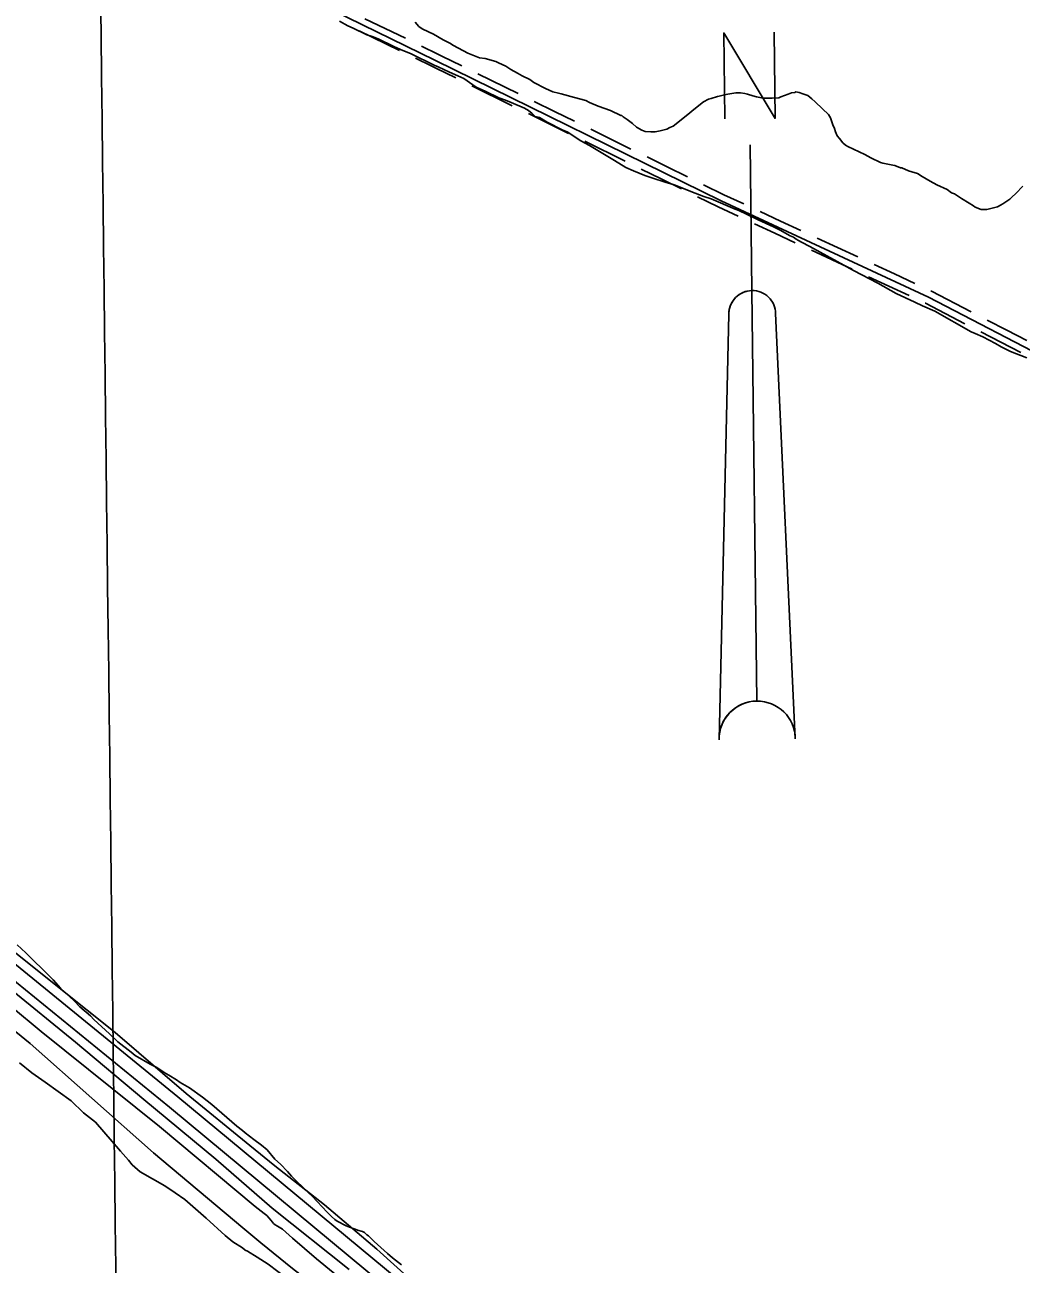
# Model space of a CAD drawing. Extents: x 3683613 to 3738215, y 469626 to 495384.
# Drawn here: x 3713926 to 3716146, y 488419 to 491182 of the extents above; entities that cross this region are included whole.
import ezdxf

# ---------------------------------------------------------------- set-up
doc = ezdxf.new("R2010")
doc.units = 0
for name, color, linetype in [('V-ANNO-SYMB', 7, 'Continuous'), ('V-GRID-MAJR', 7, 'Continuous'), ('V-LEVE-TOET', 7, 'Continuous'), ('V-ROAD-CNTR', 7, 'Continuous'), ('V-SITE-VEGE', 7, 'Continuous'), ('V-TOPO-SHOR', 7, 'Continuous')]:
    doc.layers.add(name, color=color, linetype=linetype)

msp = doc.modelspace()

# ---------------------------------------------------------------- linework, layer by layer
at = {"layer": 'V-ANNO-SYMB'}
for p, q in [((3715545.974302, 490589.21956486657), (3715542.1927441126, 490914.1975638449)), ((3715545.974302, 490589.21956486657), (3715556.6208419, 489674.2815062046)), ((3715545.974302, 490589.21956486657), (3715556.6208419, 489674.2815062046)), ((3715472.6146189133, 489588.2982258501), (3715494.582871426, 490536.61803576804)), ((3715494.5828830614, 490536.61703583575), (3715472.6156188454, 489588.29823748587)), ((3715642.6051105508, 489590.2762947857), (3715598.5758310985, 490537.82813429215))]:
    msp.add_line(p, q, dxfattribs=at)
msp.add_lwpolyline([(3715485.52148625, 490971.5580449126), (3715483.2874582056, 491163.54504738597), (3715597.51390436, 490972.8612279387), (3715595.279876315, 491164.848230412)], dxfattribs=at)
for centre, radius, start, end in [((3715546.579019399, 490537.2230810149), 51.999999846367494, 90.66336916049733, 180.6666747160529), ((3715546.57968313, 490537.2230887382), 51.99999984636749, 90.66999820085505, 180.6666926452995), ((3715546.57968313, 490537.2230887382), 51.99999984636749, 0.666692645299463, 90.66999820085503), ((3715557.6093702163, 489589.2872545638), 85.000000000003, 90.66667471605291, 180.6666747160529), ((3715557.6103592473, 489589.2872660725), 85.00000000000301, 90.66669264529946, 180.66669264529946), ((3715557.6103592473, 489589.2872660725), 85.00000000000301, 0.666692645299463, 90.66669264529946), ((3715557.6103592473, 489589.2872660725), 85.00000000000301, 0.6666926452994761, 90.66669264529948)]:
    msp.add_arc(centre, radius, start, end, dxfattribs=at)
at = {"layer": 'V-GRID-MAJR'}
msp.add_spline([(3714284.074, 475347.843), (3714211.813, 481406.37200000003), (3714139.528, 487466.831), (3714067.2430000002, 493527.30100000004), (3714067.22, 493529.221)], degree=3, dxfattribs=at)
at = {"layer": 'V-LEVE-TOET'}
for points in [[(3713866.85, 489142.965), (3713998.319, 489038.431), (3714126.915, 488935.329), (3714284.801, 488799.737), (3714427.318, 488683.73600000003), (3714482.659, 488638.739)], [(3714477.117, 488543.882), (3714350.901, 488653.219), (3714191.103, 488786.412), (3714038.505, 488913.878), (3713889.271, 489035.605)], [(3714482.659, 488638.739), (3714593.271, 488551.33900000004), (3714710.339, 488452.664), (3714860.552, 488316.804)], [(3714648.477, 488407.156), (3714477.117, 488543.882)]]:
    msp.add_lwpolyline(points, dxfattribs=at)
at = {"layer": 'V-ROAD-CNTR'}
for points in [[(3710568.220824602, 491770.34943321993), (3710903.195154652, 491499.29597532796), (3711032.2548965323, 491392.88018815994), (3711126.1627087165, 491335.47630296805), (3711216.2035286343, 491278.964415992), (3711318.9503231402, 491202.76956838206), (3711396.52516799, 491133.99070594), (3711578.5358039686, 490978.688016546), (3712187.6545857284, 490478.19401753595), (3712432.951095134, 490283.43440705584), (3712597.380766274, 490147.21967948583), (3713141.333678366, 489709.3175552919), (3713764.92043119, 489200.8525722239), (3714266.777427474, 488792.19938953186), (3714787.7493855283, 488360.1782535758), (3715214.800531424, 488010.7379524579), (3715616.4467281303, 487679.70761451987), (3716049.5608619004, 487336.85630022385), (3716075.3968102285, 487316.6543406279)], [(3710549.3488623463, 491747.0274798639), (3710884.217192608, 491476.062021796), (3711014.8029314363, 491368.388237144), (3711110.364740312, 491309.97235397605), (3711199.269562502, 491254.1744655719), (3711300.028360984, 491179.45361501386), (3711376.83520737, 491111.3547512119), (3711559.2758424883, 490955.6860625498), (3712168.802623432, 490454.85606421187), (3712414.05313293, 490260.13245366), (3712578.404804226, 490123.98372595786), (3713122.447716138, 489686.007601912), (3713745.97046909, 489177.59661873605), (3714247.7314655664, 488769.02143588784), (3714768.675423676, 488337.0222998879), (3715195.760569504, 487987.553998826), (3715597.594765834, 487656.369661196), (3716031.0108990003, 487313.27834737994), (3716089.504782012, 487267.5404388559), (3716113.45573411, 487256.48246097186), (3716134.249692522, 487253.33146727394)], [(3713970.151020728, 491542.431889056), (3714053.143854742, 491493.10498771), (3714135.2456905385, 491454.2410654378), (3714612.421736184, 491213.0255478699), (3714839.166282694, 491102.78776834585), (3715477.1610067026, 490789.17439557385), (3715939.338082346, 490574.2388254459), (3716228.323504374, 490424.60412471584), (3716612.750735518, 490234.65450461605)], [(3714683.6315937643, 491195.08358375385), (3714773.565413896, 491151.35967120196)], [(3714670.51362, 491168.10363771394), (3714760.447440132, 491124.37972516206)], [(3714809.539341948, 491133.8707061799), (3714845.754269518, 491116.2637413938), (3714854.545251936, 491111.942750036)], [(3714796.421368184, 491106.89076013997), (3714832.5782958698, 491089.3117952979), (3714841.3132784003, 491085.01880388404)], [(3714854.546251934, 491111.9417500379), (3714899.4181621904, 491089.8837941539)], [(3714841.3122784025, 491085.0198038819), (3714886.184188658, 491062.9618479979)], [(3714935.315090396, 491072.23982944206), (3715025.0589109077, 491028.12491767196)], [(3714922.0811168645, 491045.31588328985), (3715011.824937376, 491001.20097152)], [(3715060.9558391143, 491010.47895296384), (3715105.82774937, 490988.42199707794)], [(3715105.82774937, 490988.42199707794), (3715150.699659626, 490966.3650411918)], [(3715047.7218655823, 490983.55500681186), (3715092.593775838, 490961.49805092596)], [(3715092.593775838, 490961.49805092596), (3715137.4656860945, 490939.44109503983)], [(3715186.596587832, 490948.719076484), (3715276.3404083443, 490904.60516471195)], [(3715173.3626142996, 490921.795130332), (3715263.1064348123, 490877.68121855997)], [(3715312.23733655, 490886.9592000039), (3715357.1092468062, 490864.902244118)], [(3715299.003363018, 490860.0352538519), (3715343.8752732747, 490837.978297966)], [(3715357.1092468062, 490864.9012441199), (3715401.981157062, 490842.8432882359)], [(3715343.8752732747, 490837.97929796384), (3715388.74718353, 490815.9213420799)], [(3715437.878085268, 490825.199323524), (3715483.632993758, 490802.70736850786), (3715527.7839054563, 490782.1744095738)], [(3715424.644111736, 490798.27537737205), (3715470.689019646, 490775.64142263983), (3715515.1339307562, 490754.9724639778)], [(3715551.4038582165, 490738.1054977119), (3715596.740767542, 490717.0215398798)], [(3715564.0538329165, 490765.3074433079), (3715609.390742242, 490744.22348547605)], [(3715609.390742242, 490744.22348547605), (3715654.728651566, 490723.1395276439)], [(3715596.740767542, 490717.0215398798), (3715642.078676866, 490695.93758204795)], [(3715690.9975790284, 490706.2715613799), (3715781.6723976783, 490664.103645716)], [(3715678.3476043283, 490679.0696157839), (3715769.0224229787, 490636.90170011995)], [(3715817.942325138, 490647.2366794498), (3715863.2792344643, 490626.15272161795)], [(3715805.2923504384, 490620.0347338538), (3715850.629259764, 490598.950776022)], [(3715863.2792344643, 490626.15272161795), (3715908.6161437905, 490605.0687637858)], [(3715850.629259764, 490598.950776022), (3715895.9661690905, 490577.86681818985)], [(3715944.88107126, 490588.20279751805), (3715945.9500691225, 490587.70679850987), (3716034.2758924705, 490541.97188997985)], [(3715932.24109654, 490560.99685192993), (3715932.7260955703, 490560.77085238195), (3716020.4819200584, 490515.33194326)], [(3716069.79582143, 490523.579926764), (3716114.196732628, 490500.5889727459)], [(3716056.001849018, 490496.9399800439), (3716100.402760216, 490473.949026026)], [(3716114.196732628, 490500.5889727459), (3716158.597643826, 490477.59901872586)], [(3716100.402760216, 490473.949026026), (3716144.8036714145, 490450.959072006)]]:
    msp.add_lwpolyline(points, dxfattribs=at)
at = {"layer": 'V-SITE-VEGE'}
for p, q in [((3714626.615, 491189.704), (3714645.649, 491179.267)), ((3714803.793, 491178.032), (3714795.306, 491187.473)), ((3714645.649, 491179.267), (3714657.273, 491174.059)), ((3714657.273, 491174.059), (3714687.9280000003, 491159.467)), ((3714687.9280000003, 491159.467), (3714699.548, 491155.316)), ((3714699.548, 491155.316), (3714705.883, 491153.243)), ((3714705.883, 491153.243), (3714713.282, 491150.12200000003)), ((3714811.203, 491172.80100000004), (3714803.793, 491178.032)), ((3714824.947, 491165.498), (3714811.203, 491172.80100000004)), ((3714836.574, 491160.29000000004), (3714824.947, 491165.498)), ((3714857.727, 491147.756), (3714836.574, 491160.29000000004)), ((3714713.282, 491150.12200000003), (3714748.164, 491133.445)), ((3714748.164, 491133.44500000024), (3714762.964, 491126.1480000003)), ((3714762.964, 491126.1480000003), (3714786.2090000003, 491116.7890000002)), ((3714872.528, 491140.45900000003), (3714857.727, 491147.756)), ((3714880.989, 491135.235), (3714872.528, 491140.45900000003)), ((3714912.71, 491118.544), (3714880.989, 491135.235)), ((3714786.2090000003, 491116.7890000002), (3714838.007, 491091.77200000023)), ((3714927.505, 491112.299), (3714912.71, 491118.544)), ((3714939.123, 491108.146), (3714927.505, 491112.299)), ((3714951.788, 491106.10800000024), (3714939.123, 491108.14600000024)), ((3714975.0160000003, 491099.91100000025), (3714951.788, 491106.10800000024)), ((3714981.3570000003, 491096.7840000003), (3714975.0160000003, 491099.91100000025)), ((3714997.211, 491089.4910000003), (3714981.3570000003, 491096.7840000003)), ((3714838.007, 491091.77200000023), (3714846.463, 491087.603)), ((3714846.463, 491087.603), (3714871.83, 491076.146)), ((3714871.83, 491076.146), (3714890.852, 491067.819)), ((3715008.849, 491082.1750000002), (3714997.211, 491089.4910000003)), ((3715023.654, 491073.82600000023), (3715008.849, 491082.1750000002)), ((3715034.2320000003, 491067.55700000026), (3715023.654, 491073.82600000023)), ((3714890.852, 491067.819), (3714903.537, 491061.56200000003)), ((3714903.537, 491061.56200000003), (3714923.644, 491047.968)), ((3714923.644, 491047.968), (3714931.052, 491042.737)), ((3714931.052, 491042.737), (3714951.1350000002, 491033.36100000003)), ((3715051.145, 491059.21500000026), (3715034.2320000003, 491067.55700000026)), ((3715059.617, 491052.93800000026), (3715051.145, 491059.21500000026)), ((3715086.0470000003, 491039.378), (3715059.617, 491052.93800000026)), ((3714951.1350000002, 491033.36100000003), (3714981.789, 491018.771)), ((3714981.789, 491018.771), (3714996.578, 491013.582)), ((3715101.9, 491032.087), (3715086.0470000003, 491039.378)), ((3715114.5670000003, 491028.995), (3715101.9, 491032.087)), ((3715120.9, 491027.97500000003), (3715114.5670000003, 491028.995)), ((3715150.464, 491019.70300000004), (3715120.9, 491027.97500000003)), ((3715175.806, 491012.466), (3715150.464, 491019.70300000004)), ((3715448.838, 491016.08400000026), (3715438.3310000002, 491009.70100000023)), ((3715455.1580000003, 491017.17400000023), (3715448.838, 491016.08400000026)), ((3715468.838, 491021.46700000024), (3715455.1580000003, 491017.17400000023)), ((3715473.0470000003, 491022.5440000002), (3715468.838, 491021.46700000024)), ((3715484.628, 491025.76900000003), (3715473.0470000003, 491022.5440000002)), ((3715492.003, 491026.865), (3715484.628, 491025.76900000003)), ((3715509.9050000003, 491030.128), (3715492.003, 491026.865)), ((3715520.45, 491030.18700000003), (3715509.9050000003, 491030.128)), ((3715529.949, 491028.131), (3715520.45, 491030.18700000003)), ((3715536.281, 491027.11100000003), (3715529.949, 491028.131)), ((3715547.899, 491022.958), (3715536.281, 491027.11100000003)), ((3715556.345, 491020.895), (3715547.899, 491022.958)), ((3715571.122, 491017.815), (3715556.345, 491020.895)), ((3715591.151, 491017.92600000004), (3715571.122, 491017.815)), ((3715605.9050000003, 491019.06200000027), (3715591.151, 491017.92600000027)), ((3715610.111, 491021.19400000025), (3715605.9050000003, 491019.06200000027)), ((3715626.948, 491026.56000000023), (3715610.111, 491021.19400000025)), ((3715634.311, 491029.76300000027), (3715626.948, 491026.56000000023)), ((3715641.685, 491030.85700000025), (3715634.311, 491029.76300000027)), ((3715643.787, 491031.92200000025), (3715641.685, 491030.85700000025)), ((3715651.174, 491030.91000000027), (3715643.787, 491031.92200000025)), ((3715659.6240000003, 491027.79300000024), (3715651.174, 491030.91000000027)), ((3715670.1890000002, 491023.637), (3715659.6240000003, 491027.79300000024)), ((3715679.719, 491016.308), (3715670.1890000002, 491023.637)), ((3715687.133, 491010.022), (3715679.719, 491016.308)), ((3714996.578, 491013.582), (3715009.257, 491008.38)), ((3715009.257, 491008.38), (3715038.844, 490995.893)), ((3715038.844, 490995.893), (3715048.361, 490990.675)), ((3715048.361, 490990.675), (3715052.603, 490986.479)), ((3715052.603, 490986.479), (3715055.7770000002, 490984.39)), ((3715184.265, 491008.294), (3715175.806, 491012.466)), ((3715203.286, 490999.967), (3715184.265, 491008.294)), ((3715230.748, 490990.63), (3715203.286, 490999.967)), ((3715254.005, 490979.161), (3715230.748, 490990.63)), ((3715420.485, 490995.895), (3715399.4930000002, 490978.911)), ((3715438.3310000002, 491009.70100000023), (3715420.485, 490995.89500000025)), ((3715703.0330000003, 490994.298), (3715687.133, 491010.022)), ((3715716.808, 490981.721), (3715703.0330000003, 490994.298)), ((3715055.7770000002, 490984.39), (3715063.197, 490977.052)), ((3715063.197, 490977.052), (3715072.698, 490974.995)), ((3715072.698, 490974.995), (3715089.622, 490964.547)), ((3715089.622, 490964.54700000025), (3715124.5100000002, 490946.8170000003)), ((3715256.115, 490979.175), (3715254.005, 490979.161)), ((3715259.293, 490976.028), (3715256.115, 490979.175)), ((3715267.757, 490970.803), (3715259.293, 490976.028)), ((3715279.407, 490961.38), (3715267.757, 490970.803)), ((3715288.9420000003, 490952.998), (3715279.407, 490961.38)), ((3715399.4930000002, 490978.911), (3715370.1040000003, 490955.554)), ((3715721.0640000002, 490974.367), (3715716.808, 490981.721)), ((3715726.426, 490958.5830000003), (3715721.0640000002, 490974.367)), ((3715124.5100000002, 490946.8170000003), (3715134.023, 490942.6530000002)), ((3715134.023, 490942.6530000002), (3715164.7060000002, 490922.79200000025)), ((3715300.573, 490946.73700000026), (3715288.9420000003, 490952.99800000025)), ((3715307.97, 490943.6160000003), (3715300.573, 490946.73700000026)), ((3715320.627, 490942.6310000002), (3715307.97, 490943.6160000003)), ((3715330.115, 490942.68400000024), (3715320.627, 490942.6310000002)), ((3715341.698, 490944.8550000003), (3715330.115, 490942.68400000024)), ((3715356.434, 490949.15600000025), (3715341.698, 490944.8550000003)), ((3715362.744, 490952.353), (3715356.434, 490949.15600000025)), ((3715370.1040000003, 490955.554), (3715362.744, 490952.353)), ((3715729.6350000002, 490950.16500000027), (3715726.426, 490958.5830000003)), ((3715731.7830000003, 490942.79900000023), (3715729.6350000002, 490950.16500000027)), ((3715736.0470000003, 490934.38800000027), (3715731.7830000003, 490942.79900000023)), ((3715741.353, 490928.09200000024), (3715736.0470000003, 490934.38800000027)), ((3715164.7060000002, 490922.79200000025), (3715183.74, 490912.3550000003)), ((3715183.74, 490912.3550000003), (3715239.8000000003, 490878.9300000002)), ((3715748.786, 490918.64500000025), (3715741.353, 490928.09200000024)), ((3715754.086, 490913.40200000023), (3715748.786, 490918.64500000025)), ((3715759.3740000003, 490910.2680000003), (3715754.086, 490913.40200000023)), ((3715797.426, 490892.55700000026), (3715759.3740000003, 490910.2680000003)), ((3715239.8000000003, 490878.9300000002), (3715265.1890000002, 490863.254)), ((3715811.1720000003, 490885.25200000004), (3715797.426, 490892.55700000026)), ((3715832.313, 490874.82800000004), (3715811.1720000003, 490885.25200000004)), ((3715265.1890000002, 490863.254), (3715282.098, 490855.97000000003)), ((3715282.098, 490855.97000000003), (3715307.458, 490845.568)), ((3715837.597, 490872.749), (3715832.313, 490874.82800000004)), ((3715859.759, 490868.653), (3715837.597, 490872.749)), ((3715863.981, 490867.623), (3715859.759, 490868.653)), ((3715876.661, 490862.423), (3715863.981, 490867.623)), ((3715879.825, 490862.439), (3715876.661, 490862.423)), ((3715894.6180000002, 490856.195), (3715879.825, 490862.439)), ((3715902.009, 490854.129), (3715894.6180000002, 490856.195)), ((3715914.684, 490849.981), (3715902.009, 490854.129)), ((3715925.2600000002, 490843.715), (3715914.684, 490849.981)), ((3715307.458, 490845.568), (3715325.415, 490839.342)), ((3715325.415, 490839.342), (3715352.872, 490831.06)), ((3715352.872, 490831.06), (3715372.937, 490824.844)), ((3715372.937, 490824.844), (3715419.426, 490806.123)), ((3715943.239, 490833.272), (3715925.2600000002, 490843.715)), ((3715958.046, 490824.92), (3715943.239, 490833.272)), ((3715981.2970000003, 490814.506), (3715958.046, 490824.92)), ((3716149.938, 490821.764), (3716134.211, 490805.863)), ((3715419.426, 490806.123), (3715438.444, 490798.851)), ((3715438.444, 490798.851), (3715455.34, 490793.674)), ((3715455.34, 490793.67400000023), (3715508.18, 490770.77100000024)), ((3715990.826, 490807.178), (3715981.2970000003, 490814.506)), ((3715997.163, 490805.106), (3715990.826, 490807.178)), ((3716013.035, 490794.651), (3715997.163, 490805.106)), ((3716029.9620000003, 490784.2020000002), (3716013.035, 490794.65100000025)), ((3716120.577, 490793.137), (3716104.822, 490782.50800000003)), ((3716124.772, 490797.376), (3716120.577, 490793.137)), ((3716134.211, 490805.863), (3716124.772, 490797.376)), ((3715508.18, 490770.77100000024), (3715516.63, 490767.6580000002)), ((3715516.63, 490767.6580000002), (3715533.545, 490759.31400000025)), ((3716039.485, 490777.92900000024), (3716029.9620000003, 490784.2020000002)), ((3716043.718, 490774.7890000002), (3716039.485, 490777.92900000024)), ((3716056.399, 490769.58700000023), (3716043.718, 490774.7890000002)), ((3716069.048, 490769.6590000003), (3716056.399, 490769.58700000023)), ((3716093.261, 490776.11800000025), (3716069.048, 490769.6590000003)), ((3716099.5670000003, 490779.3170000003), (3716093.261, 490776.11800000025)), ((3716104.822, 490782.50800000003), (3716099.5670000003, 490779.3170000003)), ((3715533.545, 490759.31400000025), (3715559.97, 490746.80900000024)), ((3715559.97, 490746.80900000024), (3715593.793, 490731.183)), ((3715593.793, 490731.183), (3715608.594, 490723.886)), ((3715608.594, 490723.886), (3715630.802, 490711.358)), ((3715630.802, 490711.358), (3715638.2, 490708.235)), ((3715638.2, 490708.235), (3715644.544, 490704.053)), ((3715644.544, 490704.053), (3715649.836, 490700.92)), ((3715649.836, 490700.92), (3715656.185, 490696.74)), ((3715656.185, 490696.74), (3715675.213, 490687.356)), ((3715675.213, 490687.356), (3715735.49, 490653.95300000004)), ((3715735.49, 490653.95300000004), (3715772.4990000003, 490634.126)), ((3715772.4990000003, 490634.126), (3715826.423, 490605.96)), ((3715826.423, 490605.96000000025), (3715867.666, 490582.9960000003)), ((3715867.666, 490582.9960000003), (3715908.89, 490563.19400000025)), ((3715908.89, 490563.19400000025), (3715925.804, 490554.85200000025)), ((3715925.804, 490554.85200000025), (3715953.2800000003, 490543.40400000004)), ((3715953.2800000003, 490543.40400000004), (3716034.711, 490497.471)), ((3716034.711, 490497.471), (3716043.167, 490493.302)), ((3716043.167, 490493.302), (3716060.075, 490486.015)), ((3716060.075, 490486.015), (3716088.62, 490471.413)), ((3716088.62, 490471.413), (3716101.3140000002, 490464.103)), ((3716101.3140000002, 490464.103), (3716122.455, 490453.677)), ((3716122.455, 490453.677), (3716158.381, 490439.118)), ((3713927.536, 489113.173), (3713908.463, 489130.988)), ((3713982.66, 489058.655), (3713927.536, 489113.173)), ((3713989.017, 489053.423), (3713982.66, 489058.655)), ((3714004.934, 489034.532), (3713989.017, 489053.423)), ((3714035.664, 489006.237), (3714004.934, 489034.532)), ((3714048.3910000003, 488992.601), (3714035.664, 489006.237)), ((3714071.6950000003, 488972.701), (3714048.3910000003, 488992.601)), ((3714079.1210000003, 488964.308), (3714071.6950000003, 488972.701)), ((3714114.0840000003, 488932.873), (3714079.1210000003, 488964.308)), ((3714133.159, 488915.056), (3714114.0840000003, 488932.873)), ((3714162.806, 488892.028), (3714133.159, 488915.056)), ((3714171.281, 488884.694), (3714162.806, 488892.028)), ((3713913.4050000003, 488867.765), (3713941.395, 488845.50500000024)), ((3714205.126, 488864.851), (3714171.281, 488884.694)), ((3714219.927, 488857.554), (3714205.126, 488864.851)), ((3713941.395, 488845.50500000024), (3713971.089, 488824.886)), ((3714240.032, 488843.95900000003), (3714219.927, 488857.554)), ((3714246.377, 488840.832), (3714240.032, 488843.95900000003)), ((3714263.302, 488830.381), (3714246.377, 488840.832)), ((3713971.089, 488824.886), (3714028.806, 488783.6800000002)), ((3714271.77, 488824.104), (3714263.302, 488830.381)), ((3714292.92, 488812.625), (3714271.77, 488824.104)), ((3714321.5, 488791.696), (3714292.92, 488812.625)), ((3714028.806, 488783.6800000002), (3714056.701, 488756.4090000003)), ((3714342.6780000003, 488774.946), (3714321.5, 488791.696)), ((3714056.701, 488756.4090000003), (3714083.0530000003, 488735.854)), ((3714397.765, 488726.754), (3714342.6780000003, 488774.946)), ((3714083.0530000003, 488735.854), (3714138.654, 488671.288)), ((3714410.469, 488717.338), (3714397.765, 488726.754)), ((3714416.824, 488712.101), (3714410.469, 488717.338)), ((3714435.88, 488697.447), (3714416.824, 488712.101)), ((3714452.8170000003, 488684.889), (3714435.88, 488697.447)), ((3714138.654, 488671.288), (3714156.6520000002, 488650.89)), ((3714465.5270000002, 488674.418), (3714452.8170000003, 488684.889)), ((3714482.511, 488653.42600000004), (3714465.5270000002, 488674.418)), ((3714156.6520000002, 488650.89), (3714164.815, 488640.708)), ((3714164.815, 488640.708), (3714182.909, 488625.32300000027)), ((3714495.225, 488641.89900000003), (3714482.511, 488653.42600000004)), ((3714511.128, 488626.175), (3714495.225, 488641.89900000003)), ((3714182.909, 488625.32300000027), (3714237.474, 488594.204)), ((3714519.619, 488615.679), (3714511.128, 488626.175)), ((3714556.721, 488578.985), (3714519.619, 488615.679)), ((3714237.474, 488594.204), (3714260.58, 488578.72500000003)), ((3714260.58, 488578.72500000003), (3714282.0160000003, 488563.275)), ((3714282.0160000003, 488563.275), (3714329.7060000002, 488522.259)), ((3714566.256, 488570.604), (3714556.721, 488578.985)), ((3714599.1350000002, 488534.941), (3714566.256, 488570.604)), ((3714608.674, 488525.505), (3714599.1350000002, 488534.941)), ((3714329.7060000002, 488522.259), (3714372.417, 488483.007)), ((3714616.09, 488519.22000000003), (3714608.674, 488525.505)), ((3714621.384, 488515.032), (3714616.09, 488519.22000000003)), ((3714641.473, 488504.60200000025), (3714621.384, 488515.03200000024)), ((3714648.87, 488501.4800000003), (3714641.473, 488504.60200000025)), ((3714661.543, 488497.3330000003), (3714648.87, 488501.4800000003)), ((3714372.417, 488483.007), (3714388.8710000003, 488469.327)), ((3714666.827, 488495.25400000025), (3714661.543, 488497.3330000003)), ((3714678.441, 488492.15600000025), (3714666.827, 488495.25400000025)), ((3714682.668, 488490.07100000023), (3714678.441, 488492.15600000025)), ((3714687.969, 488484.82800000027), (3714682.668, 488490.07100000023)), ((3714691.143, 488482.73700000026), (3714687.969, 488484.82800000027)), ((3714703.863, 488470.15600000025), (3714691.143, 488482.73700000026)), ((3714388.8710000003, 488469.327), (3714410.338, 488455.5500000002)), ((3714410.338, 488455.5500000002), (3714416.924, 488450.40700000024)), ((3714416.924, 488450.40700000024), (3714421.907, 488448.642)), ((3714421.907, 488448.642), (3714443.372, 488434.865)), ((3714733.535, 488442.91000000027), (3714703.863, 488470.15600000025)), ((3714443.372, 488434.865), (3714468.149, 488419.354)), ((3714468.149, 488419.354), (3714510.987, 488386.784)), ((3714745.184, 488433.48700000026), (3714733.535, 488442.91000000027)), ((3714765.301, 488417.78500000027), (3714745.184, 488433.48700000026))]:
    msp.add_line(p, q, dxfattribs=at)
at = {"layer": 'V-TOPO-SHOR'}
for points in [[(3711916.701, 490564.799), (3712056.274, 490452.737), (3712340.586, 490207.78), (3712642.1380000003, 489963.261), (3712739.909, 489882.4), (3712746.407, 489877.7), (3712748.545, 489876.151), (3712770.531, 489859.36), (3712819.595, 489826.178), (3712960.542, 489716.43200000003), (3713168.6580000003, 489541.811), (3713453.713, 489312.923), (3713664.9760000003, 489132.434), (3713937.864, 488910.96), (3714212.077, 488667.811), (3714411.663, 488500.18)], [(3714438.696, 488548.048), (3714226.036, 488725.83900000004), (3713961.8910000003, 488937.762), (3713763.282, 489102.738)], [(3714670.897, 488353.537), (3714575.2260000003, 488431.56200000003), (3714522.148, 488477.613), (3714500.044, 488497.718), (3714489.014, 488503.745), (3714483.693, 488507.055), (3714479.9450000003, 488510.17600000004), (3714477.1780000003, 488513.303), (3714474.0160000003, 488517.213), (3714470.2600000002, 488521.711), (3714464.731, 488527.572), (3714458.617, 488532.055), (3714438.696, 488548.048)], [(3714411.663, 488500.18), (3714451.711, 488466.623), (3714521.931, 488410.06), (3714584.643, 488361.702), (3714632.5640000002, 488324.851), (3714677.149, 488287.786), (3714760.38, 488222.064), (3714837.495, 488161.61100000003), (3714944.63, 488069.901), (3715062.2, 487973.539), (3715180.171, 487875.409), (3715288.164, 487785.01), (3715327.934, 487751.718), (3715488.321, 487617.885), (3715605.102, 487521.91000000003), (3715694.417, 487456.81200000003), (3715758.532, 487403.355), (3715812.599, 487355.934), (3715860.9280000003, 487316.532), (3716001.294, 487203.29000000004)]]:
    msp.add_lwpolyline(points, dxfattribs=at)

doc.saveas('drawing.dxf')
